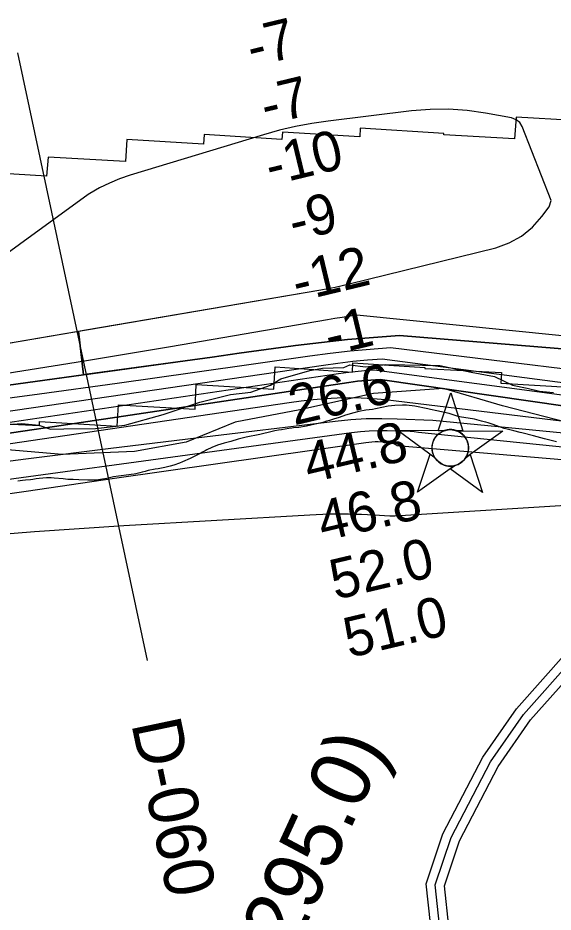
# Model space of a CAD drawing. Extents: x 3192986 to 3230865, y 867483 to 892886.
# Drawn here: x 3204696 to 3205592, y 876124 to 877621 of the extents above; entities that cross this region are included whole.
import ezdxf

# ---------------------------------------------------------------- set-up
doc = ezdxf.new("R2010")
doc.units = 0
for name, color, linetype in [('V-CHAN-NAID', 7, 'Continuous'), ('V-RIVR-EDGE', 7, 'Continuous'), ('V-RIVR-RANG', 7, 'Continuous'), ('V-RIVR-RANG-IDEN', 7, 'Continuous'), ('V-ROAD-CNTR', 7, 'Continuous'), ('V-RRAP-FSHR', 7, 'Continuous'), ('V-RRAP-RVMT', 7, 'Continuous'), ('V-SITE-VEGE', 7, 'Continuous'), ('V-TOPO-DPTH', 7, 'Continuous'), ('V-TOPO-MAJR', 7, 'Continuous'), ('V-TOPO-MINR', 7, 'Continuous'), ('V-TOPO-WATR', 7, 'Continuous')]:
    doc.layers.add(name, color=color, linetype=linetype)

msp = doc.modelspace()

# ---------------------------------------------------------------- linework, layer by layer
at = {"layer": 'V-CHAN-NAID'}
for points in [[(3205409.2, 876929.8), (3205399.6, 876929.9), (3205420.8, 876993.4), (3205441, 876929.6), (3205431.4, 876929.7), (3205429.8, 876930.3), (3205427.7, 876930.9), (3205425.7, 876931.3), (3205423.6, 876931.6), (3205422.5, 876931.8), (3205420.9, 876931.8), (3205419.2, 876931.8), (3205417.9, 876931.8), (3205415.9, 876931.6), (3205414.6, 876931.3), (3205412.8, 876931), (3205411.3, 876930.5), (3205410.2, 876930.2)], [(3205409.2, 876929.8), (3205332.7, 876930.4), (3205394.3, 876885), (3205393.2, 876886.9), (3205392.4, 876888.5), (3205391.5, 876890.5), (3205390.8, 876892.5), (3205390.5, 876893.9), (3205390.1, 876895.5), (3205389.9, 876896.9), (3205389.7, 876898.5), (3205389.6, 876900.3), (3205389.6, 876901.8), (3205389.7, 876903.9), (3205389.9, 876905.5), (3205390.2, 876907.7), (3205390.7, 876909.7), (3205391.3, 876911.6), (3205392, 876913.2), (3205392.7, 876914.8), (3205393.5, 876916.4), (3205394.6, 876918.1), (3205395.6, 876919.6), (3205396.6, 876920.8), (3205397.6, 876922), (3205398.9, 876923.3), (3205400, 876924.3), (3205401.7, 876925.7), (3205402.9, 876926.5), (3205404.6, 876927.6), (3205406.3, 876928.6), (3205407.8, 876929.2)], [(3205431.4, 876929.7), (3205507.9, 876929.1), (3205445.7, 876884.6), (3205446.6, 876886.1), (3205447.6, 876888), (3205448.3, 876889.5), (3205449, 876891.5), (3205449.6, 876893.3), (3205450, 876894.9), (3205450.3, 876896.9), (3205450.5, 876898.5), (3205450.6, 876900.7), (3205450.6, 876902.8), (3205450.4, 876905), (3205450.2, 876906.7), (3205449.7, 876909), (3205449, 876911.1), (3205448.3, 876913.1), (3205447.6, 876914.5), (3205446.6, 876916.5), (3205445.6, 876918.2), (3205444.3, 876919.9), (3205443.1, 876921.4), (3205441.8, 876922.8), (3205440.2, 876924.3), (3205438.4, 876925.7), (3205436.8, 876926.9), (3205434.9, 876928), (3205433.4, 876928.8)], [(3205427.6, 876871.7), (3205365.4, 876827.2), (3205386.6, 876890.7), (3205394.3, 876885), (3205394.9, 876884), (3205396.3, 876882.2), (3205397.5, 876880.7), (3205399, 876879.2), (3205400.4, 876878), (3205401.8, 876876.8), (3205403.2, 876875.8), (3205404.9, 876874.8), (3205406.6, 876873.9), (3205408.4, 876873.1), (3205409.9, 876872.5), (3205411.5, 876872), (3205413.7, 876871.4), (3205415.2, 876871.2), (3205417.3, 876870.9), (3205418.8, 876870.8), (3205420.7, 876870.8), (3205422.4, 876870.8), (3205424.1, 876871), (3205426, 876871.3)], [(3205445.7, 876884.6), (3205453.5, 876890.2), (3205473.7, 876826.4), (3205419.9, 876866.1), (3205427.6, 876871.7), (3205429.3, 876872.2), (3205430.9, 876872.7), (3205433.1, 876873.7), (3205434.8, 876874.5), (3205436.7, 876875.7), (3205438.4, 876876.9), (3205440, 876878.1), (3205441.3, 876879.3), (3205442.6, 876880.7), (3205443.9, 876882.1), (3205445, 876883.6)]]:
    msp.add_lwpolyline(points, close=True, dxfattribs=at)
msp.add_circle((3205420.1, 876901.3), 30.5, dxfattribs=at)
at = {"layer": 'V-RIVR-EDGE'}
msp.add_lwpolyline([(3204671, 876939.8), (3204703, 876942.1), (3204731.6, 876939.6), (3204751.1, 876932.4), (3204773.1, 876933.3), (3204826, 876933.7), (3204875.1, 876939.3), (3204939.6, 876957.2), (3205000.7, 876977.6), (3205052.2, 876990.8), (3205086.5, 876994.5), (3205119, 877006.4), (3205136.7, 877016.8), (3205184.9, 877031), (3205205.9, 877034.8), (3205242.1, 877036.1), (3205252.1, 877040.4), (3205277.9, 877037), (3205312.2, 877040.7), (3205343.7, 877040.2), (3205402.8, 877039.1), (3205454.8, 877028), (3205493.9, 877020.7), (3205524.3, 877006.3), (3205548.6, 877001.5), (3205569.1, 876996.2), (3205592.5, 876994.2)], dxfattribs=at)
at = {"layer": 'V-RIVR-RANG'}
msp.add_line((3204913.5, 876545.3), (3204696.4, 877562.4), dxfattribs=at)
at = {"layer": 'V-ROAD-CNTR'}
for points in [[(3205386.8, 876104.9), (3205379.8, 876171.5), (3205407.5, 876255), (3205474.3, 876383.7), (3205530.7, 876464.4), (3205614.8, 876558.9), (3205638, 876592.5), (3205660.4, 876650.1), (3205681.6, 876717.2), (3205722.8, 876804.5)], [(3205402.1, 876102.4), (3205395, 876169.9), (3205421.4, 876249.1), (3205487.2, 876375.9), (3205542.5, 876455.1), (3205626.6, 876549.6), (3205651.3, 876585.4), (3205674.6, 876645.1), (3205695.3, 876710.6), (3205738.8, 876774.1), (3205754.8, 876807)], [(3205417.5, 876099.9), (3205410.3, 876168.2), (3205435.2, 876243.3), (3205500.1, 876368.1), (3205554.3, 876445.8), (3205638.4, 876540.3), (3205664.6, 876578.3), (3205688.7, 876640.1), (3205708.9, 876703.9), (3205743.3, 876781.8)]]:
    msp.add_lwpolyline(points, dxfattribs=at)
at = {"layer": 'V-RRAP-FSHR'}
msp.add_lwpolyline([(3205613.3, 876944.2), (3205507.2, 876971.8), (3205408.8, 877000.5), (3205291.3, 876992.5), (3205168, 876965), (3205059.9, 876944.5), (3204978.1, 876911), (3204891.5, 876895.1), (3204770.5, 876890.2), (3204672.6, 876898.6), (3204574.7, 876897), (3204448.5, 876894.1), (3204351.3, 876878), (3204229.5, 876836.5), (3204122.5, 876805.2), (3204040.5, 876794)], dxfattribs=at)
at = {"layer": 'V-RRAP-RVMT'}
for p, q in [((3205530.4, 877455), (3205527.3, 877418.9)), ((3205669.5, 877446.6), (3205530.4, 877455)), ((3205139.3, 877429.7), (3205138.1, 877417.6)), ((3205268.6, 877422), (3205139.3, 877429.7)), ((3205269.4, 877436.3), (3205268.6, 877422)), ((3205409, 877427.6), (3205269.4, 877436.3)), ((3205409, 877425.6), (3205409, 877427.6)), ((3204878.5, 877417.7), (3204876.2, 877381)), ((3205007.2, 877410), (3204878.5, 877417.7)), ((3205008.1, 877425.8), (3205007.2, 877410)), ((3205138.1, 877417.6), (3205008.1, 877425.8)), ((3205527.3, 877418.9), (3205409, 877425.6)), ((3204746.8, 877387.9), (3204744.4, 877356.2)), ((3204876.2, 877381), (3204746.8, 877387.9)), ((3204744.4, 877356.2), (3204660, 877361.3)), ((3205256.1, 877028.1), (3205256.9, 877043.5)), ((3205256.9, 877043.5), (3205377.3, 877035.9)), ((3205124.9, 876999.6), (3205127, 877037.2)), ((3205127, 877037.2), (3205256.1, 877028.1)), ((3205377.3, 877035.9), (3205377.4, 877034.1)), ((3205377.4, 877034.1), (3205505.9, 877027.5)), ((3205505.9, 877027.5), (3205504.7, 877009.5)), ((3205504.7, 877009.5), (3205634.4, 877002)), ((3204993.3, 876965.9), (3204994.9, 877007.2)), ((3204994.9, 877007.2), (3205124.9, 876999.6)), ((3204862.5, 876937.4), (3204864.7, 876973.6)), ((3204864.7, 876973.6), (3204993.3, 876965.9)), ((3204627.5, 876944), (3204732.3, 876938.8)), ((3204732.3, 876938.8), (3204732.8, 876945.3)), ((3204732.8, 876945.3), (3204862.5, 876937.4))]:
    msp.add_line(p, q, dxfattribs=at)
at = {"layer": 'V-SITE-VEGE'}
for p, q in [((3205278.5, 876964.3), (3205267.1, 876962)), ((3205289.8, 876965.4), (3205278.5, 876964.3)), ((3205295.1, 876966.4), (3205289.8, 876965.4)), ((3205305.2, 876969.1), (3205295.1, 876966.4)), ((3205315.9, 876971.3), (3205305.2, 876969.1)), ((3205327.1, 876972.4), (3205315.9, 876971.3)), ((3205340, 876972.9), (3205327.1, 876972.4)), ((3205346.7, 876972.9), (3205340, 876972.9)), ((3205360.9, 876971.3), (3205346.7, 876972.9)), ((3205382.6, 876966.8), (3205360.9, 876971.3)), ((3205387.1, 876965.6), (3205382.6, 876966.8)), ((3205397.6, 876963.4), (3205387.1, 876965.6)), ((3205418.1, 876958.6), (3205397.6, 876963.4)), ((3205224.8, 876949.3), (3205218, 876947.1)), ((3205234.1, 876952.4), (3205224.8, 876949.3)), ((3205244.5, 876956.3), (3205234.1, 876952.4)), ((3205258.8, 876960), (3205244.5, 876956.3)), ((3205267.1, 876962), (3205258.8, 876960)), ((3205424.6, 876956.8), (3205418.1, 876958.6)), ((3205433.5, 876954), (3205424.6, 876956.8)), ((3205438.8, 876952.8), (3205433.5, 876954)), ((3205457, 876950.2), (3205438.8, 876952.8)), ((3205460.7, 876949.4), (3205457, 876950.2)), ((3205472.2, 876946), (3205460.7, 876949.4)), ((3205150.1, 876933.8), (3205137.8, 876931.3)), ((3205154.6, 876934.1), (3205150.1, 876933.8)), ((3205157.6, 876934.7), (3205154.6, 876934.1)), ((3205166.5, 876935.7), (3205157.6, 876934.7)), ((3205179.5, 876937.8), (3205166.5, 876935.7)), ((3205198.7, 876942.1), (3205179.5, 876937.8)), ((3205204.6, 876943.2), (3205198.7, 876942.1)), ((3205208.2, 876944.2), (3205204.6, 876943.2)), ((3205212.9, 876945.8), (3205208.2, 876944.2)), ((3205218, 876947.1), (3205212.9, 876945.8)), ((3205476.7, 876944.8), (3205472.2, 876946)), ((3205479.7, 876944.2), (3205476.7, 876944.8)), ((3205483.6, 876943), (3205479.7, 876944.2)), ((3205490.3, 876940.8), (3205483.6, 876943)), ((3205498, 876938), (3205490.3, 876940.8)), ((3205510.4, 876934), (3205498, 876938)), ((3205515.5, 876932.6), (3205510.4, 876934)), ((3205078.5, 876919.2), (3205065.1, 876915.7)), ((3205101.5, 876923.9), (3205078.5, 876919.2)), ((3205122, 876928.9), (3205101.5, 876923.9)), ((3205126.6, 876929.9), (3205122, 876928.9)), ((3205132.7, 876930.9), (3205126.6, 876929.9)), ((3205137.8, 876931.3), (3205132.7, 876930.9)), ((3205526.6, 876930), (3205515.5, 876932.6)), ((3205537, 876927.2), (3205526.6, 876930)), ((3205540, 876926.6), (3205537, 876927.2)), ((3205559.3, 876921.4), (3205540, 876926.6)), ((3205577.7, 876916.7), (3205559.3, 876921.4)), ((3205030.7, 876905.8), (3205021.2, 876901.9)), ((3205041.4, 876909.3), (3205030.7, 876905.8)), ((3205052.8, 876912.2), (3205041.4, 876909.3)), ((3205065.1, 876915.7), (3205052.8, 876912.2)), ((3205597.8, 876911.3), (3205577.7, 876916.7)), ((3204998.2, 876890.1), (3204984.8, 876883.3)), ((3205002.6, 876892.5), (3204998.2, 876890.1)), ((3205005.4, 876894.2), (3205002.6, 876892.5)), ((3205009.9, 876896.4), (3205005.4, 876894.2)), ((3205012.7, 876898), (3205009.9, 876896.4)), ((3205021.2, 876901.9), (3205012.7, 876898)), ((3204966.8, 876875.8), (3204957.3, 876872.3)), ((3204971.7, 876878), (3204966.8, 876875.8)), ((3204984.8, 876883.3), (3204971.7, 876878)), ((3204900.4, 876859.3), (3204893.9, 876857.7)), ((3204904.5, 876860.7), (3204900.4, 876859.3)), ((3204909.5, 876861.8), (3204904.5, 876860.7)), ((3204914.6, 876863.4), (3204909.5, 876861.8)), ((3204926.3, 876865.5), (3204914.6, 876863.4)), ((3204931.4, 876866.1), (3204926.3, 876865.5)), ((3204942.3, 876868.2), (3204931.4, 876866.1)), ((3204951.4, 876870.6), (3204942.3, 876868.2)), ((3204957.3, 876872.3), (3204951.4, 876870.6)), ((3204704.1, 876846.6), (3204696.3, 876845.5)), ((3204709.1, 876847), (3204704.1, 876846.6)), ((3204717.2, 876847.9), (3204709.1, 876847)), ((3204721.6, 876848.6), (3204717.2, 876847.9)), ((3204727.1, 876849.6), (3204721.6, 876848.6)), ((3204732.1, 876850.2), (3204727.1, 876849.6)), ((3204744.2, 876851.1), (3204732.1, 876850.2)), ((3204747.8, 876851.2), (3204744.2, 876851.1)), ((3204751.9, 876851.1), (3204747.8, 876851.2)), ((3204757, 876850.4), (3204751.9, 876851.1)), ((3204772, 876849.4), (3204757, 876850.4)), ((3204780.1, 876848.6), (3204772, 876849.4)), ((3204788.8, 876848.4), (3204780.1, 876848.6)), ((3204798.1, 876847.7), (3204788.8, 876848.4)), ((3204813.3, 876847.1), (3204798.1, 876847.7)), ((3204823.6, 876847.2), (3204813.3, 876847.1)), ((3204827.9, 876847.5), (3204823.6, 876847.2)), ((3204834.5, 876848.4), (3204827.9, 876847.5)), ((3204845.1, 876850.3), (3204834.5, 876848.4)), ((3204856.2, 876852.7), (3204845.1, 876850.3)), ((3204864.5, 876853.8), (3204856.2, 876852.7)), ((3204882.1, 876855.9), (3204864.5, 876853.8)), ((3204885.7, 876856.5), (3204882.1, 876855.9)), ((3204890.7, 876857.2), (3204885.7, 876856.5)), ((3204893.9, 876857.7), (3204890.7, 876857.2))]:
    msp.add_line(p, q, dxfattribs=at)
at = {"layer": 'V-TOPO-DPTH'}
for points in [[(3205227.1, 877170.3), (3205239, 877172.9), (3205250.8, 877175.7), (3205496.1, 877236.4), (3205518.7, 877244.7), (3205539.4, 877255.6), (3205557.4, 877270.7), (3205573.5, 877288.5), (3205585.4, 877304.9), (3205588.9, 877315.3), (3205540.2, 877439.6), (3205536.2, 877446.2), (3205530.1, 877450.7), (3205522.4, 877453.9), (3205479.2, 877461.8), (3205448.2, 877466), (3205417.2, 877468.3), (3205386.1, 877467.8), (3205355, 877465.4), (3205215.7, 877448.5), (3205188.3, 877444.4), (3205161.1, 877439.4), (3205134.1, 877433), (3205107.4, 877425.6), (3204884.3, 877357.8), (3204866.7, 877351.6), (3204849.5, 877344.7), (3204832.9, 877336.4), (3204816.7, 877327.2), (3204814.2, 877325.7), (3204519.8, 877112)], [(3205227.1, 877170.3), (3205239, 877172.9), (3205250.8, 877175.7), (3205496.1, 877236.4), (3205518.7, 877244.7), (3205539.4, 877255.6), (3205557.4, 877270.7), (3205573.5, 877288.5), (3205585.4, 877304.9), (3205588.9, 877315.3), (3205540.2, 877439.6), (3205536.2, 877446.2), (3205530.1, 877450.7), (3205522.4, 877453.9), (3205479.2, 877461.8), (3205448.2, 877466), (3205417.2, 877468.3), (3205386.1, 877467.8), (3205355, 877465.4), (3205215.7, 877448.5), (3205188.3, 877444.4), (3205161.1, 877439.4), (3205134.1, 877433), (3205107.4, 877425.6), (3204884.3, 877357.8), (3204866.7, 877351.6), (3204849.5, 877344.7), (3204832.9, 877336.4), (3204816.7, 877327.2), (3204814.2, 877325.7), (3204519.8, 877112)], [(3204562.5, 877056.7), (3205203.2, 877165.8), (3205215.1, 877168), (3205227.1, 877170.3)], [(3204806.9, 877098.3), (3205203.2, 877165.8), (3205215.1, 877168), (3205227.1, 877170.3)], [(3206741.4, 877132.3), (3206546.5, 877119.9), (3206530.8, 877118.7), (3206515.1, 877117.4), (3206499.4, 877115.8), (3206483.7, 877114), (3206215.9, 877081.1), (3206152.3, 877073.7), (3206088.8, 877066.7), (3206025.1, 877060.3), (3205961.4, 877054.4), (3205884.4, 877047.7), (3205859.2, 877046.2), (3205335.2, 877089.4), (3205291.5, 877086.3), (3205247.8, 877082.6), (3205204.3, 877077.9), (3205160.8, 877072.5), (3205157.2, 877072), (3205112, 877065.8), (3205066.8, 877059.6), (3205021.6, 877053.4), (3204976.4, 877047.2), (3203971.8, 876908.7)], [(3205980.4, 877111.3), (3205985.8, 877056.7), (3205961.4, 877054.4), (3205884.4, 877047.7), (3205859.2, 877046.2), (3205335.2, 877089.4), (3205291.5, 877086.3), (3205247.8, 877082.6), (3205204.3, 877077.9), (3205160.8, 877072.5), (3205157.2, 877072), (3205112, 877065.8), (3205066.8, 877059.6), (3205021.6, 877053.4), (3204976.4, 877047.2), (3204812.3, 877024.6), (3204805.9, 877023.7), (3204797.7, 877096.7), (3204806.9, 877098.3)], [(3204797.7, 877096.7), (3204805.9, 877023.7), (3203971.8, 876908.7)], [(3204562.5, 877056.7), (3204797.7, 877096.7)], [(3204009.2, 876878.9), (3204172.8, 876896.8), (3204283.4, 876909.6), (3204393.9, 876923.1), (3204504.3, 876937.9), (3204614.6, 876953.4), (3205207.6, 877040), (3205232.1, 877043.3), (3205256.7, 877046.2), (3205281.3, 877048.6), (3205305.9, 877050.6), (3205837.9, 876980.6)], [(3204009.2, 876878.9), (3204172.8, 876896.8), (3204283.4, 876909.6), (3204393.9, 876923.1), (3204504.3, 876937.9), (3204614.6, 876953.4), (3205207.6, 877040), (3205232.1, 877043.3), (3205256.7, 877046.2), (3205281.3, 877048.6), (3205305.9, 877050.6), (3205837.9, 876980.6)], [(3205801.8, 876943.9), (3205302.7, 877015.9), (3205279.2, 877014.2), (3205271.9, 877013.6), (3205264.7, 877012.9), (3205257.5, 877012), (3205250.3, 877011), (3204917.5, 876961.1), (3204757.7, 876937.2), (3204597.9, 876913.4), (3204438.1, 876889.8), (3204278.3, 876866.2), (3203970.6, 876820.8)]]:
    msp.add_lwpolyline(points, dxfattribs=at)
at = {"layer": 'V-TOPO-MAJR'}
msp.add_lwpolyline([(3204038.8, 876767.2), (3204112.1, 876775.2), (3204184.7, 876783.4), (3204257.3, 876792.1), (3204329.8, 876801.3), (3204402.3, 876810.8), (3205254.6, 876927), (3205269.5, 876928.6), (3205284.4, 876929.8), (3205299.4, 876930.3), (3205314.4, 876930.3), (3205352.7, 876929.3), (3205359.8, 876928.8), (3205366.9, 876927.8), (3205854.1, 876878.1)], dxfattribs=at)
at = {"layer": 'V-TOPO-MINR'}
for points in [[(3205227.1, 877170.3), (3205239, 877172.9), (3205250.8, 877175.7), (3205496.1, 877236.4), (3205518.7, 877244.7), (3205539.4, 877255.6), (3205557.4, 877270.7), (3205573.5, 877288.5), (3205585.4, 877304.9), (3205588.9, 877315.3), (3205540.2, 877439.6), (3205536.2, 877446.2), (3205530.1, 877450.7), (3205522.4, 877453.9), (3205479.2, 877461.8), (3205448.2, 877466), (3205417.2, 877468.3), (3205386.1, 877467.8), (3205355, 877465.4), (3205215.7, 877448.5), (3205188.3, 877444.4), (3205161.1, 877439.4), (3205134.1, 877433), (3205107.4, 877425.6), (3204884.3, 877357.8), (3204866.7, 877351.6), (3204849.5, 877344.7), (3204832.9, 877336.4), (3204816.7, 877327.2), (3204814.2, 877325.7), (3204519.8, 877112)], [(3204562.5, 877056.7), (3205203.2, 877165.8), (3205215.1, 877168), (3205227.1, 877170.3)], [(3203971.8, 876908.7), (3204976.4, 877047.2), (3205021.6, 877053.4), (3205066.8, 877059.6), (3205112, 877065.8), (3205157.2, 877072), (3205160.8, 877072.5), (3205204.3, 877077.9), (3205247.8, 877082.6), (3205291.5, 877086.3), (3205335.2, 877089.4), (3205859.2, 877046.2), (3205884.4, 877047.7), (3205961.4, 877054.4), (3206025.1, 877060.3), (3206088.8, 877066.7), (3206152.3, 877073.7), (3206215.9, 877081.1), (3206483.7, 877114), (3206499.4, 877115.8), (3206515.1, 877117.4), (3206530.8, 877118.7), (3206546.5, 877119.9), (3206741.4, 877132.3)], [(3203956.4, 876920.5), (3204375.6, 876980.7), (3204519.8, 877002), (3204663.9, 877024.1), (3204807.8, 877047.3), (3204951.6, 877071.3), (3205214.6, 877116.2), (3205226.8, 877118.3), (3205239, 877120.3), (3205251.3, 877122.2), (3205263.5, 877124.2), (3205767.9, 877073.4)], [(3204051, 876851.6), (3204074.9, 876854.4), (3204098.7, 876857.6), (3205229.2, 877025.3), (3205245, 877027.5), (3205260.7, 877029.4), (3205276.6, 877030.9), (3205292.4, 877032.2), (3205816.7, 876962.3), (3205832.3, 876963.4), (3205847.8, 876964.7), (3205863.3, 876966.4), (3205878.7, 876968.4), (3206243.4, 877020.5), (3206289.8, 877026.9), (3206336.2, 877033), (3206382.7, 877038.7), (3206429.2, 877044), (3206455.3, 877046.8), (3206488.8, 877050.2), (3206522.4, 877053.3), (3206556, 877055.8), (3206589.6, 877057.9), (3207056.6, 877084.1)], [(3203988.8, 876895.5), (3204472.4, 876957.5), (3204602.5, 876974.5), (3204732.6, 876991.8), (3204862.6, 877009.7), (3204992.5, 877027.9), (3205185.2, 877055.4), (3205218.8, 877059.8), (3205252.4, 877063.7), (3205286.1, 877066.8), (3205319.9, 877069.4), (3205822.7, 877007.7)], [(3203970.6, 876820.8), (3204278.3, 876866.2), (3204438.1, 876889.8), (3204597.9, 876913.4), (3204757.7, 876937.2), (3204917.5, 876961.1), (3205250.3, 877011), (3205257.5, 877012), (3205264.7, 877012.9), (3205271.9, 877013.6), (3205279.2, 877014.2), (3205302.7, 877015.9), (3205801.8, 876943.9)], [(3203989.6, 876806.6), (3205150.3, 876977.2), (3205170.3, 876979.8), (3205190.3, 876982.1), (3205210.4, 876983.7), (3205230.6, 876985), (3205250.8, 876985.5), (3205270.9, 876985.3), (3205291, 876984.1), (3205311.1, 876982.2), (3205785.8, 876924.6)], [(3204011.1, 876789.9), (3204425.5, 876845.8), (3204567.6, 876864.7), (3204709.8, 876883.1), (3204852.1, 876900.9), (3204994.5, 876918.3), (3205227.6, 876946.2), (3205253.5, 876948.7), (3205279.3, 876950.3), (3205305.3, 876950.6), (3205331.2, 876950.1), (3205391, 876947.6), (3205828.1, 876905.4)], [(3203985.5, 876720.7), (3204267.4, 876763.4), (3204415, 876785.6), (3204562.6, 876807.5), (3204710.3, 876829.1), (3204858, 876850.4), (3205278.6, 876910.5), (3205283.8, 876911.1), (3205289, 876911.6), (3205294.2, 876911.8), (3205299.4, 876911.8), (3205313.4, 876911.5), (3205315.8, 876911.4), (3205318.2, 876911), (3205322.8, 876909.7), (3205325, 876908.7), (3205329.3, 876906.4), (3205331.3, 876905.1), (3205915.1, 876855.7)], [(3204032.5, 876684.5), (3204275.8, 876715.8), (3204425, 876733.5), (3204574.3, 876749), (3204723.9, 876761.3), (3204873.7, 876771.5), (3205185, 876789.4), (3205195.8, 876789.9), (3205206.6, 876790.4), (3205217.4, 876790.7), (3205228.2, 876790.9), (3205239, 876791), (3205249.7, 876790.9), (3205260.5, 876790.6), (3205271.3, 876790.1), (3205301.3, 876788.5), (3205310, 876788.1), (3205318.7, 876787.8), (3205327.4, 876787.6), (3205872.9, 876821.4)]]:
    msp.add_lwpolyline(points, dxfattribs=at)
at = {"layer": 'V-TOPO-WATR'}
msp.add_lwpolyline([(3204009.2, 876878.9), (3204172.8, 876896.8), (3204283.4, 876909.6), (3204393.9, 876923.1), (3204504.3, 876937.9), (3204614.6, 876953.4), (3205207.6, 877040), (3205232.1, 877043.3), (3205256.7, 877046.2), (3205281.3, 877048.6), (3205305.9, 877050.6), (3205837.9, 876980.6)], dxfattribs=at)

# ---------------------------------------------------------------- texts
at = {"layer": 'V-CHAN-NAID'}
msp.add_text('LEATHERMAN POINT (295.0)', height=100, rotation=65.2721, dxfattribs=at).set_placement((3204554.7, 874745.7))
at = {"layer": 'V-RIVR-RANG'}
for s, rotation, p in [('-7', 13.5239, (3205088.2, 877538.5)), ('-7', 13.5239, (3205111.5, 877441.2)), ('-10', 13.5239, (3205119.1, 877340.2)), ('-9', 13.5239, (3205158.3, 877246.8)), ('-12', 13.5239, (3205163.9, 877145.3)), ('-1', 13.5239, (3205218.3, 877055.5)), ('26.6', 13.3283, (3205158.5, 876938.7)), ('44.8', 13.3283, (3205183.6, 876841.9)), ('46.8', 13.3283, (3205206.9, 876744.6)), ('52.0', 13.3283, (3205227.4, 876646.7)), ('51.0', 13.3283, (3205250.6, 876549.4))]:
    msp.add_text(s, height=67, rotation=rotation, dxfattribs=at).set_placement(p)
at = {"layer": 'V-RIVR-RANG-IDEN'}
msp.add_text('D-060', height=83, rotation=281.8606, dxfattribs=at).set_placement((3204885.9, 876439.9))

doc.saveas('drawing.dxf')
